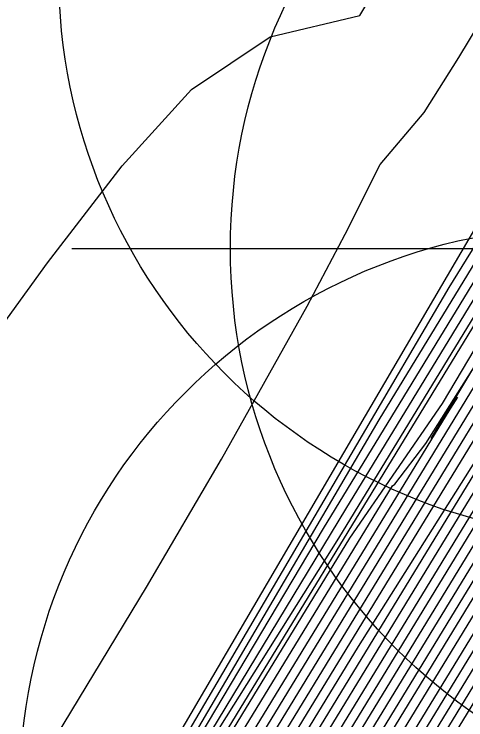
# Model space of a CAD drawing. Extents: x 2356077 to 2359823, y 225951 to 227822.
# Drawn here: x 2357584.781 to 2357586.652, y 226728.045 to 226730.966 of the extents above; entities that cross this region are included whole.
import ezdxf

# ---------------------------------------------------------------- set-up
doc = ezdxf.new("R2010")
doc.units = 0
for name, color, linetype in [('DTM Contours Major', 7, 'Continuous'), ('DTM Contours Minor', 7, 'Continuous'), ('Exist DTM Breakline Underwater', 7, 'Continuous'), ('Exist DTM Breakline Underwater Cogo Point CELL', 7, 'Continuous'), ('Exist DTM Drainline', 7, 'Continuous'), ('Exist Roads EOP Cogo Point CELL', 7, 'Continuous'), ('Exist Structure Major Bridge WW Cogo Point CELL', 7, 'Continuous')]:
    doc.layers.add(name, color=color, linetype=linetype)

msp = doc.modelspace()

# ---------------------------------------------------------------- linework, layer by layer
at = {"layer": 'DTM Contours Major'}
for points in [[(2357574.4156, 226708.5552), (2357583.6863, 226724.3529), (2357584.198, 226725.202), (2357586.7658, 226729.4081), (2357586.8733, 226729.5973), (2357586.9646, 226729.842), (2357586.8945, 226729.6276), (2357587.076, 226730.0622), (2357587.1603, 226730.2353), (2357587.5101, 226730.8341), (2357587.8045, 226731.499), (2357588.3914, 226732.0638), (2357590.7673, 226734.3209), (2357591.3947, 226734.9267), (2357591.5711, 226734.9984), (2357591.6106, 226735.2214), (2357591.6759, 226735.1254), (2357591.6801, 226735.3545), (2357591.6895, 226735.4248), (2357591.688, 226735.461), (2357597.5775, 226752.726)], [(2357573.0229, 226705.907), (2357582.3731, 226721.8401), (2357583.1161, 226723.0678), (2357586.8321, 226729.1547), (2357586.9378, 226729.361), (2357587.1339, 226729.8866), (2357587.1374, 226729.8299), (2357587.2888, 226730.1857), (2357587.5951, 226730.7125), (2357588.013, 226731.6562), (2357589.0102, 226732.6099), (2357590.5191, 226734.0433), (2357590.9797, 226734.4374), (2357590.9691, 226734.3898), (2357590.9976, 226734.419), (2357591.0086, 226734.4519), (2357592.6217, 226735.1309), (2357592.2683, 226735.5097), (2357593.395, 226738.9573), (2357596.6601, 226748.5289)], [(2357574.3625, 226708.7397), (2357585.2277, 226727.2505), (2357586.172, 226728.7974), (2357586.5546, 226729.3545), (2357586.7695, 226729.7143), (2357586.829, 226729.8094), (2357586.9572, 226730.1531), (2357587.4303, 226730.9674), (2357587.5976, 226731.3453), (2357588.369, 226732.0843), (2357589.927, 226733.5684), (2357590.0125, 226733.8354), (2357590.0848, 226734.1191), (2357590.1462, 226734.4209), (2357590.1989, 226734.742), (2357590.2243, 226735.0458), (2357590.1551, 226735.1503), (2357589.4729, 226736.9133), (2357589.7866, 226737.9015), (2357589.7648, 226738.5509), (2357591.1623, 226742.1159), (2357592.1309, 226745.2689), (2357593.0614, 226748.3182)], [(2357571.7599, 226704.5271), (2357586.2926, 226729.2874), (2357586.7589, 226730.0511), (2357586.7666, 226730.0476), (2357586.7712, 226730.0391), (2357586.7954, 226730.1285), (2357586.803, 226730.1489), (2357586.8942, 226730.3192), (2357587.3484, 226731.0961), (2357587.3835, 226731.1754), (2357587.4693, 226731.2713), (2357587.9308, 226731.7138), (2357587.9554, 226732.0954), (2357587.9538, 226732.5316), (2357587.9294, 226733.0204), (2357587.9413, 226733.6174), (2357588.0598, 226734.837), (2357587.6887, 226735.8298), (2357587.5065, 226736.8811), (2357587.1814, 226738.0582), (2357586.3353, 226740.2447), (2357586.3184, 226741.5141), (2357587.4025, 226744.2799), (2357588.1226, 226746.8372)], [(2357594.6766, 226739.4095), (2357594.3741, 226738.5227), (2357594.1219, 226737.7991), (2357593.8468, 226737.1034), (2357593.7341, 226736.3018), (2357593.6498, 226736.3921), (2357593.812, 226736.0017), (2357594.3999, 226735.3717), (2357593.75, 226735.0676), (2357591.6564, 226734.1864), (2357591.1109, 226733.9026), (2357590.3848, 226733.597), (2357590.3857, 226733.616), (2357590.3227, 226733.6436), (2357590.3415, 226733.7303), (2357590.0094, 226733.4756), (2357588.7368, 226732.2666), (2357588.4276, 226731.9655), (2357587.7465, 226730.4285), (2357587.5175, 226730.0429), (2357587.4808, 226729.9958), (2357587.0625, 226728.8766), (2357586.9279, 226728.5876), (2357580.973, 226718.8335)], [(2357582.042, 226720.9464), (2357586.8815, 226728.8737), (2357587.0004, 226729.1194), (2357587.3169, 226729.9679), (2357587.6379, 226730.512), (2357587.6805, 226730.5916), (2357588.2207, 226731.8117), (2357589.0328, 226732.5896), (2357590.2644, 226733.7597), (2357590.6475, 226733.9951), (2357590.6774, 226734.0206), (2357590.6799, 226734.0129), (2357590.6773, 226734.0027), (2357591.1528, 226734.2028), (2357591.5482, 226734.4235), (2357593.0486, 226735.055), (2357593.3643, 226735.3542), (2357592.9277, 226735.8221), (2357593.1246, 226735.8276), (2357593.0489, 226735.9086), (2357593.3826, 226737.3775), (2357593.8526, 226738.5665)]]:
    msp.add_lwpolyline(points, dxfattribs=at)
at = {"layer": 'DTM Contours Minor'}
for points in [[(2357574.3868, 226708.5612), (2357583.9425, 226724.8444), (2357584.404, 226725.6118), (2357586.7012, 226729.3746), (2357586.8573, 226729.6364), (2357586.9183, 226729.8), (2357586.8568, 226729.5605), (2357587.0479, 226730.0686), (2357587.1326, 226730.2419), (2357587.4932, 226730.8586), (2357587.7635, 226731.4691), (2357588.9846, 226732.6352), (2357589.6006, 226733.2201), (2357590.2129, 226733.8097), (2357590.8262, 226734.3922), (2357591.2237, 226735.3553), (2357591.2633, 226735.4013), (2357591.2964, 226735.4572), (2357591.5113, 226735.9926), (2357592.6074, 226738.9769), (2357593.9978, 226742.5338), (2357597.7187, 226753.4415)], [(2357572.6891, 226705.5582), (2357583.4215, 226723.8467), (2357583.9789, 226724.7706), (2357586.7781, 226729.3558), (2357586.8861, 226729.5498), (2357586.9916, 226729.8327), (2357586.9203, 226729.6359), (2357587.1027, 226730.052), (2357587.187, 226730.2271), (2357587.5271, 226730.8098), (2357587.8463, 226731.5305), (2357588.4145, 226732.0774), (2357591.2701, 226734.7873), (2357591.339, 226734.8442), (2357591.768, 226735.0248), (2357591.8576, 226735.1561), (2357591.8158, 226735.2009), (2357591.8539, 226735.5466), (2357591.8507, 226735.6364), (2357597.4171, 226751.9543)], [(2357572.7723, 226705.6451), (2357583.1581, 226723.3429), (2357583.7618, 226724.3426), (2357586.2073, 226728.3485), (2357586.8831, 226729.4207), (2357587.15, 226730.1362), (2357587.2131, 226730.2179), (2357587.5442, 226730.7856), (2357587.888, 226731.5621), (2357588.9965, 226732.622), (2357590.6711, 226734.2129), (2357591.199, 226734.7064), (2357591.1933, 226734.6803), (2357591.2089, 226734.7298), (2357591.9113, 226735.0286), (2357592.0348, 226735.1917), (2357591.9491, 226735.2835), (2357592.0103, 226735.7282), (2357592.0065, 226735.7917), (2357597.2409, 226751.1364)], [(2357572.8554, 226705.7315), (2357582.8962, 226722.8415), (2357583.5464, 226723.9174), (2357586.8083, 226729.2605), (2357586.9123, 226729.4563), (2357587.0624, 226729.8588), (2357587.1405, 226729.9895), (2357587.2389, 226730.208), (2357587.5612, 226730.7613), (2357587.9297, 226731.5936), (2357589.0011, 226732.618), (2357590.6206, 226734.1565), (2357591.1264, 226734.6191), (2357591.1116, 226734.5683), (2357591.1333, 226734.5923), (2357591.4829, 226734.7918), (2357592.0542, 226735.0322), (2357592.2052, 226735.2345), (2357592.0992, 226735.3481), (2357592.1642, 226735.8572), (2357592.1604, 226735.9413), (2357597.0564, 226750.294)], [(2357572.9389, 226705.8189), (2357582.6345, 226722.3407), (2357583.3312, 226723.4926), (2357586.8208, 226729.2085), (2357586.9251, 226729.4088), (2357587.1009, 226729.8802), (2357587.1426, 226729.9134), (2357587.2641, 226730.1973), (2357587.5782, 226730.7369), (2357587.9714, 226731.6249), (2357589.0056, 226732.6139), (2357590.5699, 226734.1), (2357591.0535, 226734.5302), (2357591.0374, 226734.4743), (2357591.0669, 226734.5058), (2357591.2379, 226734.5778), (2357591.4886, 226734.7376), (2357592.1969, 226735.0357), (2357592.3631, 226735.2908), (2357592.2048, 226735.4605), (2357592.3153, 226736.0937), (2357596.864, 226749.4282)], [(2357574.3954, 226708.8508), (2357583.053, 226723.6038), (2357585.3045, 226727.4141), (2357586.8105, 226729.8808), (2357586.7582, 226729.7651), (2357586.7855, 226729.7987), (2357586.8428, 226729.9282), (2357586.9281, 226730.1569), (2357587.4134, 226730.9919), (2357587.5556, 226731.3131), (2357588.2079, 226731.9396), (2357589.5277, 226733.1975), (2357589.6012, 226733.4843), (2357589.6576, 226733.7934), (2357589.6998, 226734.1257), (2357589.7305, 226734.4825), (2357589.7528, 226734.8646), (2357589.7582, 226735.2204), (2357588.7016, 226737.9513), (2357589.0574, 226739.0973), (2357590.3988, 226742.5193), (2357591.2545, 226745.5077), (2357592.1187, 226748.4262)], [(2357574.3652, 226708.6893), (2357584.7169, 226726.3291), (2357585.0327, 226726.8588), (2357586.348, 226729.0133), (2357586.3584, 226729.0201), (2357586.4856, 226729.1894), (2357586.794, 226729.6752), (2357586.9094, 226729.9431), (2357586.9855, 226730.1471), (2357587.4469, 226730.9422), (2357587.6394, 226731.377), (2357588.5299, 226732.2288), (2357590.3262, 226733.9393), (2357590.421, 226734.1854), (2357590.5067, 226734.444), (2357590.5747, 226734.7032), (2357590.595, 226734.9122), (2357590.5984, 226735.0969), (2357590.528, 226735.142), (2357590.0183, 226736.4593), (2357590.4562, 226737.4974), (2357590.4968, 226738.0672), (2357591.9488, 226741.7714), (2357593.9646, 226748.1973)], [(2357574.0463, 226711.1826), (2357576.2087, 226714.4868), (2357578.5235, 226718.0029), (2357580.8232, 226721.5053), (2357582.94, 226724.7682), (2357584.7063, 226727.566), (2357585.33, 226728.5938), (2357585.6401, 226729.1233), (2357585.9948, 226729.7577), (2357586.1524, 226730.0558), (2357586.2974, 226730.3431), (2357586.4794, 226730.559), (2357586.623, 226730.7869), (2357586.9466, 226731.3247), (2357586.9989, 226731.8587), (2357587.0689, 226732.1144), (2357587.3123, 226734.62), (2357586.9714, 226735.9491), (2357586.801, 226737.0121), (2357586.5508, 226737.7769), (2357585.1317, 226741.4444), (2357585.0323, 226742.9354), (2357585.9993, 226745.4023), (2357586.7991, 226747.7514)], [(2357573.1074, 226705.9959), (2357582.1118, 226721.3399), (2357582.9011, 226722.6432), (2357586.8427, 226729.0997), (2357586.9504, 226729.3129), (2357587.1641, 226729.8859), (2357587.1555, 226729.8229), (2357587.3129, 226730.173), (2357587.6121, 226730.6881), (2357588.0546, 226731.6874), (2357589.0147, 226732.6059), (2357590.4682, 226733.9866), (2357590.9042, 226734.3364), (2357590.8974, 226734.3023), (2357590.934, 226734.338), (2357590.9361, 226734.3649), (2357592.8107, 226735.1538), (2357592.3999, 226735.5941), (2357593.5498, 226739.0958), (2357594.203, 226740.9816), (2357594.8982, 226743.0623), (2357596.4335, 226747.5632)], [(2357576.8022, 226713.2008), (2357578.4169, 226715.9258), (2357586.5825, 226729.8346), (2357586.7508, 226730.107), (2357586.7576, 226730.1044), (2357586.8609, 226730.3162), (2357587.3183, 226731.0955), (2357587.324, 226731.09), (2357587.3326, 226731.1231), (2357587.3666, 226731.1821), (2357587.5316, 226731.3429), (2357587.5709, 226731.808), (2357587.5768, 226732.3247), (2357587.5533, 226732.8912), (2357587.5719, 226733.5534), (2357587.6368, 226734.222), (2357587.6936, 226734.8616), (2357587.2544, 226735.9967), (2357587.0331, 226737.1748), (2357586.6701, 226738.424), (2357585.7394, 226740.8294), (2357585.6609, 226742.1879), (2357586.6894, 226744.8117), (2357587.4556, 226747.2877)], [(2357582.6861, 226722.2187), (2357586.8529, 226729.0439), (2357586.9629, 226729.2647), (2357587.1929, 226729.8811), (2357587.1733, 226729.8138), (2357587.3361, 226730.1589), (2357587.6291, 226730.6638), (2357588.0962, 226731.7186), (2357589.0193, 226732.6018), (2357590.4173, 226733.9299), (2357590.823, 226734.2123), (2357590.8663, 226734.2555), (2357590.8711, 226734.2539), (2357591.209, 226734.3961), (2357591.5042, 226734.5746), (2357592.6236, 226735.0457), (2357592.5032, 226735.7242), (2357592.7842, 226735.5159), (2357592.6275, 226735.6839), (2357592.8132, 226736.6486), (2357593.6313, 226738.973), (2357594.2419, 226740.7218), (2357595.5646, 226744.6849), (2357596.286, 226746.7788)], [(2357576.6526, 226712.8622), (2357583.5723, 226724.6536), (2357586.0618, 226728.8369), (2357586.7617, 226729.9834), (2357586.7683, 226729.9874), (2357586.7755, 226729.9833), (2357586.8361, 226730.1559), (2357586.9241, 226730.3164), (2357587.3605, 226731.0607), (2357587.4277, 226731.2124), (2357587.5715, 226731.3601), (2357588.33, 226732.0847), (2357588.3647, 226732.4346), (2357588.375, 226732.8311), (2357588.3644, 226733.273), (2357588.3362, 226733.759), (2357588.3735, 226734.3272), (2357588.4263, 226734.8717), (2357588.1522, 226735.7698), (2357588.0515, 226736.7648), (2357586.9264, 226739.6724), (2357586.9941, 226740.8868), (2357588.1466, 226743.827), (2357588.8538, 226746.488)], [(2357572.3227, 226705.0988), (2357584.2043, 226725.3457), (2357584.6207, 226726.0391), (2357586.7378, 226729.5069), (2357586.8476, 226729.6923), (2357586.885, 226729.7925), (2357586.9757, 226729.9571), (2357587.0381, 226730.1243), (2357587.1906, 226730.3944), (2357587.4803, 226730.8922), (2357587.7232, 226731.4409), (2357589.4208, 226733.0585), (2357591.1246, 226734.6811), (2357591.2917, 226734.9782), (2357591.3248, 226735.0697), (2357591.2849, 226735.1141), (2357591.2686, 226735.1388), (2357591.233, 226735.2309), (2357591.5929, 226735.8222), (2357591.668, 226736.1941), (2357591.7776, 226736.6324), (2357593.2361, 226740.3532), (2357593.9457, 226742.3106), (2357595.2966, 226746.3399)], [(2357596.9307, 226746.1779), (2357596.0544, 226744.0508), (2357594.0106, 226738.0602), (2357593.6805, 226737.2318), (2357593.4665, 226736.1376), (2357593.5547, 226736.043), (2357593.3267, 226736.2783), (2357593.594, 226735.7844), (2357594.0033, 226735.3457), (2357593.4712, 226735.0633), (2357591.6179, 226734.2833), (2357591.1156, 226734.0176), (2357590.4285, 226733.7556), (2357590.4665, 226733.9306), (2357588.3303, 226731.9011), (2357588.2421, 226731.6718), (2357587.733, 226730.5219), (2357587.6998, 226730.4563), (2357587.3936, 226729.9266), (2357587.0376, 226728.9736), (2357586.9088, 226728.7012), (2357581.3995, 226719.6767), (2357580.2904, 226717.8512), (2357573.7057, 226706.6305)], [(2357582.4713, 226721.7944), (2357586.8627, 226728.9876), (2357586.9754, 226729.2163), (2357587.217, 226729.8638), (2357587.3583, 226730.143), (2357587.5984, 226730.5521), (2357587.6462, 226730.6396), (2357588.1377, 226731.7497), (2357589.0238, 226732.5978), (2357590.3663, 226733.8732), (2357590.7642, 226734.1396), (2357590.8038, 226734.1765), (2357590.8057, 226734.1698), (2357591.1898, 226734.3315), (2357591.514, 226734.5222), (2357592.7655, 226735.0489), (2357592.6692, 226735.6481), (2357592.7969, 226735.7279), (2357592.7682, 226735.7586), (2357593.0064, 226736.9135), (2357593.7089, 226738.8431), (2357594.2771, 226740.4585), (2357595.5047, 226744.1306), (2357596.1753, 226746.0891)], [(2357574.6032, 226709.2599), (2357585.4282, 226727.7062), (2357585.4841, 226727.8134), (2357585.4556, 226727.73), (2357586.1257, 226728.7969), (2357586.7708, 226729.8525), (2357586.7871, 226729.8617), (2357586.8983, 226730.1587), (2357587.3962, 226731.0158), (2357587.5133, 226731.2804), (2357587.7754, 226731.537), (2357589.1285, 226732.8265), (2357589.1896, 226733.1336), (2357589.2307, 226733.4699), (2357589.2549, 226733.8361), (2357589.2655, 226734.2327), (2357589.2657, 226734.6604), (2357589.2588, 226735.1196), (2357589.1773, 226735.7664), (2357588.1096, 226738.5256), (2357588.3604, 226739.6702), (2357589.6378, 226742.9289), (2357590.459, 226745.8223)], [(2357572.8964, 226712.3845), (2357574.8071, 226715.4176), (2357576.8818, 226718.6147), (2357578.9916, 226721.7749), (2357581.0076, 226724.6971), (2357582.801, 226727.1803), (2357583.549, 226728.1653), (2357584.2166, 226729.0148), (2357584.5871, 226729.478), (2357584.9199, 226729.9368), (2357585.2284, 226730.3389), (2357585.5152, 226730.6545), (2357585.8421, 226730.8716), (2357586.2122, 226730.96), (2357586.6637, 226731.7103), (2357586.9405, 226734.5316), (2357586.7546, 226735.3775), (2357586.2725, 226736.9155), (2357586.0582, 226738.0946), (2357584.5464, 226742.0015), (2357584.342, 226743.5256), (2357585.2378, 226745.8108)], [(2357595.0693, 226740.8622), (2357594.0639, 226737.9148), (2357593.7683, 226737.1705), (2357593.6027, 226736.2171), (2357593.6654, 226736.1499), (2357593.3863, 226736.2684), (2357593.8504, 226735.7352), (2357594.2027, 226735.3575), (2357593.6111, 226735.0657), (2357591.639, 226734.2356), (2357591.1126, 226733.9598), (2357590.4397, 226733.6766), (2357590.4419, 226733.6944), (2357590.3937, 226733.7238), (2357590.4082, 226733.7905), (2357590.0605, 226733.5325), (2357588.7139, 226732.2532), (2357588.3863, 226731.9349), (2357587.722, 226730.4404), (2357587.5239, 226730.1029), (2357587.4432, 226729.9748), (2357587.05, 226728.9249), (2357586.9178, 226728.6434), (2357581.1857, 226719.2541)], [(2357595.2365, 226740.7666), (2357594.351, 226738.2875), (2357594.0986, 226737.607), (2357593.8455, 226736.9611), (2357593.8102, 226736.4457), (2357593.7787, 226736.263), (2357594.5978, 226735.3851), (2357593.8827, 226735.0669), (2357591.6366, 226734.1216), (2357591.0763, 226733.8315), (2357590.3222, 226733.5141), (2357590.3235, 226733.5347), (2357590.2513, 226733.5619), (2357590.2729, 226733.6614), (2357589.9583, 226733.4187), (2357588.7596, 226732.2799), (2357588.4689, 226731.9959), (2357587.7882, 226730.4584), (2357587.7834, 226730.4325), (2357587.5335, 226730.0267), (2357587.5143, 226730.0058), (2357587.0748, 226728.8279), (2357586.9367, 226728.5296), (2357580.7597, 226718.4116)], [(2357594.3226, 226739.2762), (2357593.9794, 226738.2713), (2357593.5861, 226737.2868), (2357593.3282, 226736.0604), (2357593.4237, 226735.9579), (2357593.105, 226736.0894), (2357593.8, 226735.3382), (2357593.3307, 226735.0607), (2357591.5948, 226734.3301), (2357591.124, 226734.0777), (2357590.501, 226733.8426), (2357590.5363, 226734.0053), (2357588.6681, 226732.2264), (2357588.3036, 226731.8734), (2357587.7153, 226730.5447), (2357587.6278, 226730.3873), (2357587.5057, 226730.1793), (2357587.3708, 226729.9264), (2357587.3883, 226729.9956), (2357587.0252, 226729.0222), (2357586.8998, 226728.7588), (2357581.6135, 226720.0996)], [(2357576.5585, 226712.6469), (2357585.381, 226727.6807), (2357584.9145, 226726.8677), (2357586.1549, 226728.917), (2357586.7621, 226729.9116), (2357586.7725, 226729.9233), (2357586.7834, 226729.9214), (2357586.8677, 226730.1588), (2357587.0393, 226730.4589), (2357587.3786, 226731.0389), (2357587.4707, 226731.2469), (2357587.6735, 226731.4486), (2357588.7293, 226732.4556), (2357588.7764, 226732.7829), (2357588.8009, 226733.1479), (2357588.806, 226733.5501), (2357588.7951, 226733.9896), (2357588.7716, 226734.466), (2357588.7603, 226734.9714), (2357588.6813, 226735.7983), (2357588.478, 226736.6182), (2357587.5168, 226739.1021)], [(2357582.2566, 226721.3703), (2357586.8722, 226728.9308), (2357586.9879, 226729.1679), (2357587.2741, 226729.9351), (2357587.4473, 226730.241), (2357587.618, 226730.5319), (2357587.6633, 226730.6155), (2357588.1792, 226731.7807), (2357589.0283, 226732.5937), (2357590.3154, 226733.8164), (2357590.7056, 226734.0671), (2357590.7378, 226734.097), (2357590.7417, 226734.0976), (2357590.741, 226734.0861), (2357591.1708, 226734.2669), (2357591.5287, 226734.4718), (2357592.9071, 226735.052), (2357593.1008, 226735.4111), (2357592.7687, 226735.8953), (2357593.0702, 226735.6603), (2357592.9087, 226735.8335), (2357593.2333, 226737.2771), (2357593.7827, 226738.7074)], [(2357572.6908, 226705.7811), (2357584.4622, 226725.8401), (2357584.829, 226726.4527), (2357586.6166, 226729.3808), (2357586.5089, 226729.2091), (2357586.8475, 226729.7738), (2357586.7444, 226729.5287), (2357586.9062, 226729.8525), (2357587.0133, 226730.1397), (2357587.3167, 226730.663), (2357587.4633, 226730.9166), (2357587.6811, 226731.4084), (2357588.6906, 226732.3731), (2357590.7254, 226734.3102)], [(2357582.8498, 226722.1971), (2357586.8907, 226728.8163), (2357587.0128, 226729.0708), (2357587.354, 226729.9855), (2357587.3557, 226729.9413), (2357587.4882, 226730.2032), (2357587.6581, 226730.4926), (2357587.6978, 226730.568), (2357588.2621, 226731.8426), (2357589.0373, 226732.5855)]]:
    msp.add_lwpolyline(points, dxfattribs=at)
at = {"layer": 'Exist DTM Breakline Underwater'}
msp.add_lwpolyline([(2357673.929, 226512.255), (2357589.669, 226638.544), (2357567.907, 226682.757), (2357572.328, 226695.394), (2357571.596, 226704.314), (2357587.31, 226731.137), (2357591.456, 226734.989), (2357599.673, 226759.537)], dxfattribs=at)
at = {"layer": 'Exist DTM Breakline Underwater Cogo Point CELL'}
msp.add_circle((2357587.31, 226731.137), 2.344, dxfattribs=at)
at = {"layer": 'Exist DTM Drainline'}
msp.add_spline([(2357699.586, 226858.192), (2357670.366, 226820.782), (2357623.327, 226796.892), (2357587.218, 226772.268), (2357568.803, 226744.252), (2357555.19, 226717.62), (2357555.017, 226695.126), (2357553.473, 226672.759), (2357563.697, 226642.736), (2357576.526, 226627.993), (2357663.798, 226499.169), (2357732.721, 226415.647), (2357803.211, 226342.215), (2357874.586, 226264.309)], degree=3, dxfattribs=at)
at = {"layer": 'Exist Roads EOP Cogo Point CELL'}
msp.add_circle((2357587.1479, 226727.7431), 2.344, dxfattribs=at)
at = {"layer": 'Exist Structure Major Bridge WW Cogo Point CELL'}
msp.add_lwpolyline([(2357585.021, 226729.9965), (2357591.021, 226729.9965), (2357588.021, 226729.9965), (2357588.021, 226732.9965), (2357588.021, 226726.9965)], dxfattribs=at)
msp.add_circle((2357588.021, 226729.9965), 2.344, dxfattribs=at)

doc.saveas('drawing.dxf')
